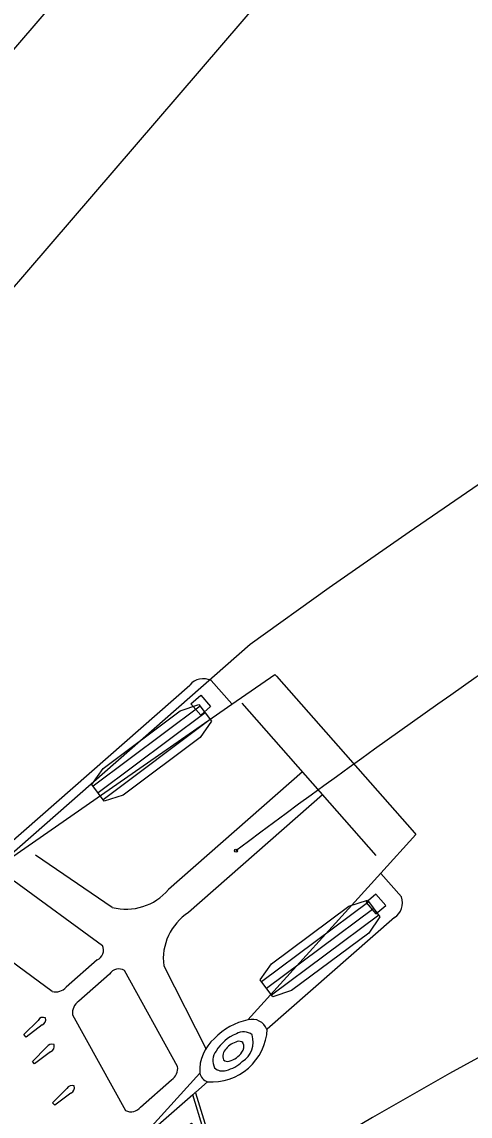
# Model space of a CAD drawing. Extents: x 973688 to 979179, y 703586 to 707602.
# Drawn here: x 976547.99 to 976560.28, y 705457.23 to 705487.26 of the extents above; entities that cross this region are included whole.
import ezdxf

# ---------------------------------------------------------------- set-up
doc = ezdxf.new("R2010")
doc.units = 0
doc.layers.add('NB Left', color=7, linetype='Continuous')
doc.layers.add('NB Right', color=7, linetype='Continuous')

msp = doc.modelspace()

# ---------------------------------------------------------------- linework, layer by layer
at = {"layer": 'NB Left'}
msp.add_line((976541.912, 705479.686), (976588.398, 705533.846), dxfattribs=at)
msp.add_lwpolyline([(976597.405, 705538.82), (976596.514, 705537.482), (976595.572, 705536.185), (976594.585, 705534.932), (976587.989, 705527.228), (976586.467, 705525.264), (976584.967, 705523.4), (976583.486, 705521.619), (976499.872, 705424.179), (976493.422, 705429.715), (976493.503, 705429.81), (976493.503, 705429.81)], dxfattribs=at)
at = {"layer": 'NB Right'}
for p, q in [((976552.624, 705468.544), (976552.891, 705468.779)), ((976552.891, 705468.779), (976553.163, 705468.47)), ((976545.37, 705462.711), (976553.747, 705468.532)), ((976552.874, 705468.477), (976549.939, 705466.279)), ((976553.011, 705468.294), (976550.077, 705466.096)), ((976552.896, 705468.234), (976552.624, 705468.544)), ((976553.163, 705468.47), (976552.896, 705468.234)), ((976557.698, 705464.381), (976554.024, 705468.558)), ((976553.149, 705468.11), (976550.214, 705465.912)), ((976555.681, 705466.674), (976552.008, 705463.444)), ((976556.232, 705466.047), (976552.559, 705462.817)), ((976550.466, 705462.957), (976548.361, 705464.392)), ((976554.186, 705459.868), (976557.828, 705463.892)), ((976547.778, 705463.687), (976550.2, 705461.908)), ((976557.691, 705463.321), (976557.424, 705463.086)), ((976557.963, 705463.011), (976557.691, 705463.321)), ((976557.497, 705463.109), (976554.558, 705460.917)), ((976557.634, 705462.926), (976554.695, 705460.734)), ((976557.424, 705463.086), (976557.696, 705462.776)), ((976557.696, 705462.776), (976557.963, 705463.011)), ((976557.771, 705462.742), (976554.832, 705460.55)), ((976548.817, 705460.647), (976546.394, 705462.427)), ((976550.053, 705461.515), (976549.204, 705460.768)), ((976550.395, 705461.125), (976549.546, 705460.379)), ((976552.259, 705458.591), (976550.804, 705461.221)), ((976551.878, 705461.35), (976553.038, 705459.068)), ((976549.377, 705460.01), (976550.832, 705457.38)), ((976548.044, 705459.463), (976548.431, 705459.855)), ((976548.542, 705459.729), (976548.103, 705459.395)), ((976548.103, 705459.395), (976548.044, 705459.463)), ((976548.279, 705458.728), (976548.666, 705459.121)), ((976548.777, 705458.994), (976548.338, 705458.661)), ((976548.338, 705458.661), (976548.279, 705458.728)), ((976550.983, 705456.328), (976552.866, 705458.409)), ((976551.241, 705457.475), (976552.09, 705458.222)), ((976548.832, 705457.593), (976549.219, 705457.986)), ((976549.33, 705457.859), (976548.891, 705457.526)), ((976552.673, 705457.814), (976552.748, 705457.88)), ((976548.891, 705457.526), (976548.832, 705457.593))]:
    msp.add_line(p, q, dxfattribs=at)
for points in [[(976498.963, 705421.903), (976539.356, 705457.419), (976541.354, 705459.14), (976543.373, 705460.839), (976546.949, 705463.767), (976554.249, 705470.181), (976556.417, 705471.735), (976558.606, 705473.268), (976560.818, 705474.782)], [(976553.175, 705469.182), (976553.741, 705468.539), (976553.749, 705468.533), (976554.926, 705469.351), (976554.968, 705469.304), (976556.859, 705467.154), (976558.749, 705465.004), (976558.791, 705464.956), (976557.829, 705463.893), (976557.833, 705463.885), (976558.399, 705463.242)], [(976546.217, 705464.673), (976547.126, 705464.267), (976547.141, 705464.268), (976552.59, 705469.06)], [(976558.203, 705462.677), (976554.715, 705459.61)], [(976561.834, 705459.558), (976559.713, 705458.393), (976557.604, 705457.187), (976555.507, 705455.942), (976553.422, 705454.658), (976551.348, 705453.337), (976549.287, 705451.98), (976547.236, 705450.588), (976545.195, 705449.162), (976543.164, 705447.704), (976541.142, 705446.215), (976539.128, 705444.697), (976537.121, 705443.151), (976535.12, 705441.58), (976531.184, 705438.408), (976527.28, 705435.18)], [(976553.074, 705458.166), (976552.754, 705457.885), (976552.751, 705457.87), (976553.038, 705456.917)], [(976552.966, 705456.795), (976552.902, 705456.738), (976552.901, 705456.735), (976552.932, 705456.339), (976552.932, 705456.336), (976552.843, 705456.258), (976552.842, 705456.259), (976552.56, 705456.969), (976552.637, 705457.037), (976552.879, 705456.786), (976552.88, 705456.785), (976552.94, 705456.839), (976552.94, 705456.839), (976552.941, 705456.84), (976552.96, 705456.873), (976552.96, 705456.873), (976552.673, 705457.814), (976548.786, 705454.395)]]:
    msp.add_lwpolyline(points, dxfattribs=at)
for points in [[(976552.84, 705468.523), (976553.183, 705468.065), (976552.875, 705467.619), (976550.762, 705466.037), (976550.248, 705465.867), (976549.905, 705466.325), (976550.213, 705466.77), (976552.326, 705468.353)], [(976557.463, 705463.155), (976557.805, 705462.697), (976557.497, 705462.251), (976555.381, 705460.673), (976554.866, 705460.504), (976554.524, 705460.963), (976554.833, 705461.408), (976556.949, 705462.986)]]:
    msp.add_lwpolyline(points, close=True, dxfattribs=at)
msp.add_circle((976553.855, 705464.512), 0.0417, dxfattribs=at)
for centre, radius, start, end in [((976700.992, 705267.659), 245.765, 120.39171, 126.77604), ((976552.961, 705468.746), 0.486, 63.7899, 139.741), ((976550.85, 705464.424), 1.517, 255.3194, 319.7469), ((976557.939, 705463.085), 0.486, 302.9128, 18.8639), ((976553.383, 705461.544), 1.517, 122.9069, 187.3344), ((976549.931, 705461.784), 0.296, 294.3105, 24.6081), ((976550.647, 705460.97), 0.296, 58.0457, 148.3433), ((976548.913, 705461.022), 0.387, 255.6622, 318.8893), ((976549.761, 705460.057), 0.387, 123.7645, 186.9916), ((976548.569, 705459.781), 0.157, 64.8729, 151.9825), ((976548.487, 705459.875), 0.157, 290.6713, 17.7809), ((976554.303, 705459.459), 0.425, 19.3898, 105.9262), ((976553.188, 705459.694), 1.53, 265.8196, 356.8287), ((976554.519, 705458.196), 1.704, 101.2476, 137.1557), ((976554, 705458.485), 1.136, 130.0314, 183.834), ((976554.323, 705458.39), 1.189, 112.4581, 148.3474), ((976554.037, 705458.715), 0.575, 104.402, 140.9724), ((976554.062, 705459.178), 0.366, 49.3792, 121.8602), ((976553.942, 705459.122), 0.158, 46.2981, 107.8109), ((976553.697, 705459.261), 0.634, 301.9108, 17.9125), ((976548.815, 705459.014), 0.184, 72.4817, 144.3737), ((976548.721, 705459.141), 0.157, 290.6713, 17.7809), ((976553.663, 705458.749), 0.44, 143.1211, 206.934), ((976553.76, 705458.877), 0.263, 130.2618, 204.1637), ((976553.527, 705459.304), 0.589, 284.0824, 327.0651), ((976553.854, 705459.131), 0.223, 318.5618, 28.1643), ((976553.632, 705458.898), 0.17, 228.996, 283.0603), ((976553.336, 705459.481), 1.03, 284.1506, 312.5371), ((976551.875, 705458.544), 0.387, 303.7621, 6.9941), ((976553.203, 705458.491), 0.347, 193.6541, 248.4647), ((976553.486, 705458.782), 0.317, 227.1771, 288.7695), ((976549.368, 705457.879), 0.184, 72.4817, 144.3737), ((976549.274, 705458.006), 0.157, 290.6713, 17.7809), ((976550.978, 705457.678), 0.332, 243.9835, 322.4055)]:
    msp.add_arc(centre, radius, start, end, dxfattribs=at)

doc.saveas('drawing.dxf')
